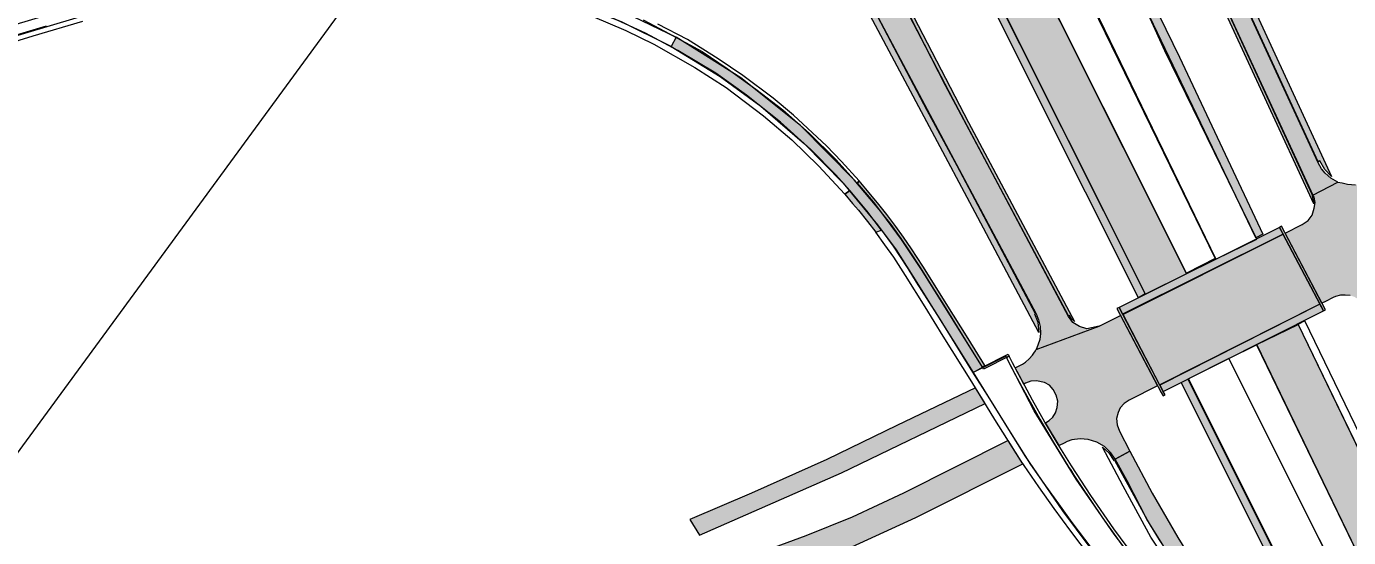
# Model space of a CAD drawing. Extents: x 2356431 to 2371438, y 6972864 to 6982525.
# Drawn here: x 2356634 to 2356711.9, y 6974577.2 to 6974607.4 of the extents above; entities that cross this region are included whole.
import ezdxf

# ---------------------------------------------------------------- set-up
doc = ezdxf.new("R2010")
doc.units = 0
doc.header["$LTSCALE"] = 5.6
for name, color, linetype, lineweight in [('1', 7, 'Continuous', 25), ('10', 7, 'Continuous', 13), ('11', 7, 'Continuous', 13), ('12', 7, 'Continuous', 13), ('13', 7, 'Continuous', 13), ('9', 7, 'Continuous', 13)]:
    doc.layers.add(name, color=color, linetype=linetype, lineweight=lineweight)

msp = doc.modelspace()

# ---------------------------------------------------------------- hatches: boundary and pattern name
at = {"layer": '1'}
for points in [[(2356684.34, 6974595.348), (2356683.47, 6974596.483), (2356682.471, 6974597.68), (2356682.188, 6974597.462), (2356682.632, 6974596.925), (2356682.98, 6974596.53), (2356683.511, 6974595.846), (2356684.001, 6974595.226)], [(2356689.277, 6974588.878), (2356690.279, 6974587.271), (2356690.44, 6974587.359), (2356689.444, 6974588.956), (2356688.147, 6974591.028), (2356687.505, 6974592.063), (2356686.772, 6974593.231), (2356686.117, 6974594.249), (2356685.636, 6974594.927), (2356685.18, 6974595.56), (2356684.656, 6974596.259), (2356684.181, 6974596.863), (2356683.527, 6974597.669), (2356683.022, 6974598.247), (2356682.902, 6974598.12), (2356683.262, 6974597.696), (2356683.846, 6974597.006), (2356684.409, 6974596.295), (2356684.884, 6974595.668), (2356685.482, 6974594.847), (2356685.971, 6974594.13), (2356686.626, 6974593.134), (2356687.319, 6974592), (2356688.01, 6974590.914)], [(2356690.286, 6974587.274), (2356691.8, 6974588.038), (2356691.873, 6974587.911), (2356690.356, 6974587.151)]]:
    msp.add_hatch(color=256, dxfattribs=at).paths.add_polyline_path(points)
at = {"layer": '10'}
for points in [[(2356706.398, 6974594.897), (2356700.137, 6974607.952), (2356697.275, 6974614.466), (2356688.836, 6974634.145), (2356689.343, 6974633.838), (2356693.06, 6974625.147), (2356696.599, 6974616.888), (2356699.494, 6974610.479), (2356701.898, 6974605.54), (2356706.813, 6974595.108)], [(2356709.802, 6974596.895), (2356704.039, 6974609.409), (2356697.245, 6974621.925), (2356691.446, 6974632.598), (2356691.785, 6974632.374), (2356699.578, 6974618.009), (2356704.274, 6974609.244), (2356709.69, 6974597.474)], [(2356699.895, 6974591.564), (2356686.303, 6974618.727), (2356682.243, 6974626.118), (2356682.321, 6974627.876), (2356682.661, 6974632.026), (2356683.646, 6974630.057), (2356702.31, 6974592.771)], [(2356710.845, 6974598.501), (2356710.468, 6974598.918), (2356710.156, 6974599.429), (2356710.057, 6974599.379), (2356696.223, 6974629.402), (2356696.812, 6974628.933)], [(2356699.48, 6974591.365), (2356693.247, 6974603.81), (2356688.757, 6974612.806), (2356684.627, 6974621.053), (2356682.174, 6974625.482), (2356682.242, 6974626.118), (2356685.477, 6974620.182), (2356687.57, 6974616.15), (2356699.869, 6974591.589)], [(2356695.708, 6974589.969), (2356695.543, 6974590.119), (2356695.413, 6974590.316), (2356695.366, 6974590.292), (2356688.118, 6974603.878), (2356685.612, 6974608.733), (2356684.318, 6974611.397), (2356684.225, 6974611.919), (2356686.494, 6974607.411), (2356689.471, 6974601.693)], [(2356693.62, 6974589.32), (2356690.016, 6974596.09), (2356687.169, 6974601.438), (2356683.682, 6974607.993), (2356683.498, 6974609.11), (2356687.022, 6974602.412), (2356688.776, 6974599.164), (2356693.404, 6974590.429), (2356693.358, 6974590.405), (2356693.561, 6974589.923)], [(2356724.31, 6974551.635), (2356706.455, 6974588.61), (2356708.886, 6974589.786), (2356727.732, 6974550.751)], [(2356719.816, 6974550.717), (2356701.993, 6974586.359), (2356702.42, 6974586.578), (2356720.208, 6974550.918)]]:
    msp.add_hatch(color=256, dxfattribs=at).paths.add_polyline_path(points)
at = {"layer": '11'}
msp.add_hatch(color=256, dxfattribs=at).paths.add_polyline_path([(2356724.636, 6974541.33), (2356724.048, 6974541.122), (2356721.861, 6974545.045), (2356720.305, 6974547.756), (2356718.477, 6974550.856), (2356716.609, 6974553.958), (2356715.496, 6974555.71), (2356714.64, 6974557.07), (2356701.705, 6974575.605), (2356700.718, 6974577.086), (2356699.982, 6974578.319), (2356698.816, 6974580.565), (2356698.107, 6974581.845), (2356698.981, 6974582.321), (2356700.291, 6974579.852), (2356701.796, 6974577.231), (2356702.82, 6974575.579), (2356709.979, 6974565.225), (2356712.499, 6974561.533), (2356714.359, 6974558.678), (2356715.628, 6974556.692), (2356717.484, 6974553.731), (2356719.43, 6974550.492), (2356722.521, 6974545.204)])
at = {"layer": '12'}
for points in [[(2356707.789, 6974595.507), (2356698.334, 6974590.786), (2356698.555, 6974590.383), (2356707.996, 6974595.112)], [(2356710.5, 6974590.645), (2356707.908, 6974595.57), (2356707.789, 6974595.507), (2356710.38, 6974590.584)], [(2356701.046, 6974585.635), (2356700.941, 6974585.834), (2356698.334, 6974590.786), (2356698.215, 6974590.723), (2356700.821, 6974585.774), (2356700.928, 6974585.577)], [(2356710.38, 6974590.584), (2356710.169, 6974590.987), (2356700.736, 6974586.232), (2356700.941, 6974585.834)]]:
    msp.add_hatch(color=256, dxfattribs=at).paths.add_polyline_path(points)
at = {"layer": '13'}
msp.add_hatch(color=256, dxfattribs=at).paths.add_polyline_path([(2356671.946, 6974606.16), (2356674.831, 6974604.399), (2356677.24, 6974602.644), (2356679.806, 6974600.433), (2356682.082, 6974598.107), (2356684.109, 6974595.663), (2356685.204, 6974594.19), (2356686.196, 6974592.641), (2356689.734, 6974586.963), (2356690.288, 6974587.268), (2356686.73, 6974592.974), (2356685.529, 6974594.789), (2356684.306, 6974596.45), (2356682.74, 6974598.317), (2356679.569, 6974601.507), (2356676.057, 6974604.317), (2356672.25, 6974606.711)])
at = {"layer": '9'}
for points in [[(2356709.744, 6974597.415), (2356711.23, 6974598.177), (2356710.815, 6974598.402), (2356710.479, 6974598.696), (2356710.264, 6974598.955), (2356710.06, 6974599.308), (2356696.157, 6974629.46), (2356694.401, 6974630.688), (2356700.08, 6974618.352), (2356699.529, 6974618.086), (2356702.493, 6974612.586), (2356704.248, 6974609.354), (2356704.538, 6974608.7)], [(2356685.468, 6974605.407), (2356693.445, 6974590.416), (2356693.599, 6974590.06), (2356693.689, 6974589.671), (2356693.711, 6974589.248), (2356693.663, 6974588.892), (2356693.56, 6974588.564), (2356693.449, 6974588.315), (2356697.157, 6974589.691), (2356696.43, 6974589.534), (2356696.015, 6974589.668), (2356695.61, 6974589.892), (2356695.361, 6974590.264), (2356688.559, 6974603.046), (2356685.761, 6974608.438), (2356682.662, 6974614.806), (2356683.255, 6974610.35), (2356683.497, 6974609.11)], [(2356710.291, 6974591.039), (2356708.117, 6974595.171), (2356709.123, 6974595.673), (2356709.468, 6974595.915), (2356709.71, 6974596.235), (2356709.836, 6974596.642), (2356709.884, 6974596.982), (2356709.827, 6974597.281), (2356709.744, 6974597.415), (2356711.23, 6974598.177), (2356711.47, 6974598.141), (2356711.798, 6974598.048), (2356712.258, 6974598.022), (2356712.693, 6974598.102), (2356713.002, 6974598.261), (2356713.109, 6974598.271), (2356713.586, 6974596.698), (2356713.202, 6974596.463), (2356712.957, 6974596.205), (2356712.806, 6974595.93), (2356712.679, 6974595.497), (2356712.684, 6974595.105), (2356712.821, 6974594.678), (2356713.057, 6974594.275), (2356713.431, 6974593.956), (2356713.912, 6974593.81), (2356714.306, 6974593.751), (2356714.576, 6974593.825), (2356714.681, 6974593.876), (2356715.864, 6974593.244), (2356715.614, 6974593.113), (2356715.297, 6974592.885), (2356715.058, 6974592.564), (2356714.799, 6974592.115), (2356714.684, 6974591.742), (2356714.642, 6974591.47), (2356714.632, 6974591.19), (2356714.605, 6974591.141), (2356712.993, 6974590.489), (2356712.688, 6974591.001), (2356712.499, 6974591.232), (2356712.194, 6974591.416), (2356711.942, 6974591.496), (2356711.652, 6974591.517), (2356711.377, 6974591.507), (2356711.08, 6974591.433), (2356710.953, 6974591.38), (2356710.494, 6974591.13)], [(2356700.748, 6974586.206), (2356698.554, 6974590.407), (2356707.992, 6974595.109), (2356710.165, 6974590.988)], [(2356698.107, 6974581.845), (2356697.859, 6974582.222), (2356697.47, 6974582.59), (2356697.023, 6974582.854), (2356696.517, 6974583.012), (2356696.055, 6974583.041), (2356695.559, 6974582.977), (2356695.282, 6974582.881), (2356695.109, 6974582.798), (2356694.801, 6974582.643), (2356694.005, 6974583.983), (2356694.223, 6974584.118), (2356694.436, 6974584.322), (2356694.598, 6974584.587), (2356694.701, 6974584.888), (2356694.728, 6974585.26), (2356694.636, 6974585.625), (2356694.463, 6974585.951), (2356694.247, 6974586.2), (2356693.937, 6974586.371), (2356693.47, 6974586.472), (2356693.137, 6974586.447), (2356692.831, 6974586.325), (2356692.725, 6974586.269), (2356692.213, 6974587.238), (2356692.422, 6974587.324), (2356692.651, 6974587.442), (2356692.821, 6974587.566), (2356693.05, 6974587.763), (2356693.232, 6974587.97), (2356693.321, 6974588.099), (2356693.407, 6974588.234), (2356693.449, 6974588.315), (2356697.157, 6974589.691), (2356698.428, 6974590.313), (2356700.611, 6974586.16), (2356698.94, 6974585.33), (2356698.647, 6974585.132), (2356698.402, 6974584.868), (2356698.278, 6974584.589), (2356698.196, 6974584.245), (2356698.219, 6974583.876), (2356698.355, 6974583.491), (2356698.972, 6974582.314)], [(2356673.62, 6974577.362), (2356681.991, 6974581.051), (2356690.452, 6974585.131), (2356689.878, 6974586.053), (2356685.239, 6974583.825), (2356681.127, 6974581.83), (2356676.695, 6974579.843), (2356673.059, 6974578.299)], [(2356675.248, 6974574.149), (2356678.189, 6974575.039), (2356681.657, 6974576.24), (2356686.368, 6974578.399), (2356692.671, 6974581.57), (2356691.81, 6974582.952), (2356685.64, 6974579.847), (2356682.609, 6974578.433), (2356679.879, 6974577.333), (2356678.018, 6974576.637), (2356675.267, 6974575.829), (2356674.473, 6974575.619)]]:
    msp.add_hatch(color=256, dxfattribs=at).paths.add_polyline_path(points)

# ---------------------------------------------------------------- linework, layer by layer
at = {"layer": '1', "lineweight": 13}
for points in [[(2356430.785, 6974443.876), (2356593.614, 6974682.372), (2356598.063, 6974893.324), (2356675.176, 6974911.84), (2356695.376, 6974666.854), (2356491.76, 6974388.684)], [(2356684.34, 6974595.348), (2356683.47, 6974596.483), (2356682.471, 6974597.68), (2356682.188, 6974597.462), (2356682.632, 6974596.925), (2356682.98, 6974596.53), (2356683.511, 6974595.846), (2356684.001, 6974595.226)], [(2356689.277, 6974588.878), (2356690.279, 6974587.271), (2356690.44, 6974587.359), (2356689.444, 6974588.956), (2356688.147, 6974591.028), (2356687.505, 6974592.063), (2356686.772, 6974593.231), (2356686.117, 6974594.249), (2356685.636, 6974594.927), (2356685.18, 6974595.56), (2356684.656, 6974596.259), (2356684.181, 6974596.863), (2356683.527, 6974597.669), (2356683.022, 6974598.247), (2356682.902, 6974598.12), (2356683.262, 6974597.696), (2356683.846, 6974597.006), (2356684.409, 6974596.295), (2356684.884, 6974595.668), (2356685.482, 6974594.847), (2356685.971, 6974594.13), (2356686.626, 6974593.134), (2356687.319, 6974592), (2356688.01, 6974590.914)], [(2356690.286, 6974587.274), (2356691.8, 6974588.038), (2356691.873, 6974587.911), (2356690.356, 6974587.151)]]:
    msp.add_lwpolyline(points, close=True, dxfattribs=at)
at = {"layer": '10'}
for points in [[(2356704.028, 6974593.63), (2356706.458, 6974594.806), (2356701.03, 6974605.907), (2356699.116, 6974610.169), (2356698.54, 6974610.072), (2356695.181, 6974616.842), (2356692.818, 6974621.495), (2356685.816, 6974635.825), (2356684.468, 6974636.511), (2356683.367, 6974637.051), (2356683.217, 6974636.149), (2356693.726, 6974614.926)], [(2356702.309, 6974592.816), (2356682.64, 6974632.113), (2356683.217, 6974636.15), (2356693.315, 6974615.689), (2356695.984, 6974610.143), (2356704.001, 6974593.683)], [(2356706.398, 6974594.897), (2356700.137, 6974607.952), (2356697.275, 6974614.466), (2356688.836, 6974634.145), (2356689.343, 6974633.838), (2356693.06, 6974625.147), (2356696.599, 6974616.888), (2356699.494, 6974610.479), (2356701.898, 6974605.54), (2356706.813, 6974595.108)], [(2356709.802, 6974596.895), (2356704.039, 6974609.409), (2356697.245, 6974621.925), (2356691.446, 6974632.598), (2356691.785, 6974632.374), (2356699.578, 6974618.009), (2356704.274, 6974609.244), (2356709.69, 6974597.474)], [(2356699.895, 6974591.564), (2356686.303, 6974618.727), (2356682.243, 6974626.118), (2356682.321, 6974627.876), (2356682.661, 6974632.026), (2356683.646, 6974630.057), (2356702.31, 6974592.771)], [(2356710.845, 6974598.501), (2356710.468, 6974598.918), (2356710.156, 6974599.429), (2356710.057, 6974599.379), (2356696.223, 6974629.402), (2356696.812, 6974628.933)], [(2356699.48, 6974591.365), (2356693.247, 6974603.81), (2356688.757, 6974612.806), (2356684.627, 6974621.053), (2356682.174, 6974625.482), (2356682.242, 6974626.118), (2356685.477, 6974620.182), (2356687.57, 6974616.15), (2356699.869, 6974591.589)], [(2356695.708, 6974589.969), (2356695.543, 6974590.119), (2356695.413, 6974590.316), (2356695.366, 6974590.292), (2356688.118, 6974603.878), (2356685.612, 6974608.733), (2356684.318, 6974611.397), (2356684.225, 6974611.919), (2356686.494, 6974607.411), (2356689.471, 6974601.693)], [(2356693.62, 6974589.32), (2356690.016, 6974596.09), (2356687.169, 6974601.438), (2356683.682, 6974607.993), (2356683.498, 6974609.11), (2356687.022, 6974602.412), (2356688.776, 6974599.164), (2356693.404, 6974590.429), (2356693.358, 6974590.405), (2356693.561, 6974589.923)], [(2356724.31, 6974551.635), (2356706.455, 6974588.61), (2356708.886, 6974589.786), (2356727.732, 6974550.751)], [(2356732.269, 6974541.478), (2356708.878, 6974589.81), (2356709.27, 6974590.011), (2356732.648, 6974541.673)], [(2356789.965, 6974417.684), (2356704.81, 6974587.783), (2356706.424, 6974588.582), (2356711.537, 6974578.044), (2356730.558, 6974538.682), (2356740.149, 6974519.644), (2356790.619, 6974418.644)], [(2356727.527, 6974542.395), (2356704.808, 6974587.781), (2356702.395, 6974586.567), (2356725.113, 6974541.187)], [(2356719.816, 6974550.717), (2356701.993, 6974586.359), (2356702.42, 6974586.578), (2356720.208, 6974550.918)]]:
    msp.add_lwpolyline(points, close=True, dxfattribs=at)
msp.add_lwpolyline([(2356701.63, 6974575.104), (2356700.217, 6974577.252), (2356698.575, 6974580.264), (2356697.354, 6974582.55), (2356697.739, 6974582.221), (2356698.039, 6974581.776), (2356698.077, 6974581.796), (2356700.116, 6974578.054), (2356701.25, 6974576.218)], dxfattribs=at)
at = {"layer": '11'}
msp.add_lwpolyline([(2356724.636, 6974541.33), (2356724.048, 6974541.122), (2356721.861, 6974545.045), (2356720.305, 6974547.756), (2356718.477, 6974550.856), (2356716.609, 6974553.958), (2356715.496, 6974555.71), (2356714.64, 6974557.07), (2356701.705, 6974575.605), (2356700.718, 6974577.086), (2356699.982, 6974578.319), (2356698.816, 6974580.565), (2356698.107, 6974581.845), (2356698.981, 6974582.321), (2356700.291, 6974579.852), (2356701.796, 6974577.231), (2356702.82, 6974575.579), (2356709.979, 6974565.225), (2356712.499, 6974561.533), (2356714.359, 6974558.678), (2356715.628, 6974556.692), (2356717.484, 6974553.731), (2356719.43, 6974550.492), (2356722.521, 6974545.204)], close=True, dxfattribs=at)
at = {"layer": '12'}
for points in [[(2356629.517, 6974605.305), (2356634.375, 6974606.793), (2356637.3, 6974607.656)], [(2356667.297, 6974607.966), (2356669.283, 6974607.106), (2356670.942, 6974606.297), (2356673.339, 6974604.939), (2356675.194, 6974603.75), (2356677.398, 6974602.079), (2356679.058, 6974600.662), (2356680.623, 6974599.143), (2356682.188, 6974597.462), (2356682.471, 6974597.68), (2356681.645, 6974598.601), (2356680.188, 6974600.094), (2356678.39, 6974601.709), (2356676.387, 6974603.302), (2356674.578, 6974604.595), (2356672.347, 6974605.931), (2356670.448, 6974606.945), (2356668.293, 6974607.939)], [(2356670.295, 6974607.748), (2356671.562, 6974607.078), (2356673.782, 6974605.869), (2356675.26, 6974604.867), (2356676.948, 6974603.652), (2356678.532, 6974602.444), (2356680.079, 6974601.057), (2356681.649, 6974599.512), (2356682.902, 6974598.12), (2356683.022, 6974598.247), (2356681.996, 6974599.39), (2356681.109, 6974600.316), (2356679.158, 6974602.125), (2356677.966, 6974603.114), (2356676.173, 6974604.455), (2356674.719, 6974605.45), (2356672.912, 6974606.583), (2356671.174, 6974607.479)], [(2356635.146, 6974607.364), (2356630.337, 6974605.926)], [(2356696.654, 6974576.076), (2356695.504, 6974577.597), (2356694.516, 6974578.945), (2356693.617, 6974580.221), (2356692.541, 6974581.786), (2356691.019, 6974584.188), (2356689.668, 6974586.396), (2356687.979, 6974589.091), (2356686.908, 6974590.824), (2356685.759, 6974592.676), (2356685.061, 6974593.744), (2356684.531, 6974594.484), (2356684, 6974595.225), (2356684.34, 6974595.348), (2356685.036, 6974594.403), (2356685.902, 6974593.086), (2356686.39, 6974592.275), (2356687.783, 6974590.089), (2356689.703, 6974586.981), (2356690.708, 6974585.409), (2356692.016, 6974583.285), (2356693.114, 6974581.532), (2356693.915, 6974580.412), (2356694.868, 6974579.073), (2356695.557, 6974578.117), (2356696.981, 6974576.225)], [(2356699.268, 6974576.064), (2356698.036, 6974577.747), (2356696.672, 6974579.711), (2356695.545, 6974581.445), (2356694.746, 6974582.714), (2356693.967, 6974584.037), (2356693.239, 6974585.325), (2356692.466, 6974586.755), (2356692.059, 6974587.526), (2356691.858, 6974587.916), (2356691.705, 6974587.829), (2356692.046, 6974587.168), (2356692.605, 6974586.104), (2356693.664, 6974584.205), (2356694.46, 6974582.871), (2356695.387, 6974581.359), (2356695.47, 6974581.228), (2356695.679, 6974580.899), (2356696.065, 6974580.306), (2356697.368, 6974578.387), (2356698.825, 6974576.333)]]:
    msp.add_lwpolyline(points, dxfattribs=at)
for points in [[(2356707.789, 6974595.507), (2356698.334, 6974590.786), (2356698.555, 6974590.383), (2356707.996, 6974595.112)], [(2356710.5, 6974590.645), (2356707.908, 6974595.57), (2356707.789, 6974595.507), (2356710.38, 6974590.584)], [(2356701.046, 6974585.635), (2356700.941, 6974585.834), (2356698.334, 6974590.786), (2356698.215, 6974590.723), (2356700.821, 6974585.774), (2356700.928, 6974585.577)], [(2356710.38, 6974590.584), (2356710.169, 6974590.987), (2356700.736, 6974586.232), (2356700.941, 6974585.834)]]:
    msp.add_lwpolyline(points, close=True, dxfattribs=at)
at = {"layer": '13'}
for points in [[(2356611.519, 6974600.921), (2356619.898, 6974604.394), (2356620.16, 6974603.523), (2356628.82, 6974606.124), (2356641.655, 6974609.98), (2356646.125, 6974611.045), (2356650.591, 6974611.58), (2356655.089, 6974611.606), (2356659.56, 6974611.123), (2356663.948, 6974610.137), (2356668.196, 6974608.66), (2356672.25, 6974606.711), (2356671.946, 6974606.16), (2356669.019, 6974607.62), (2356665.499, 6974608.996), (2356662.889, 6974609.772), (2356659.082, 6974610.562), (2356655.448, 6974610.955), (2356650.76, 6974610.96), (2356646.322, 6974610.44), (2356643.326, 6974609.793), (2356611.696, 6974600.316)], [(2356671.946, 6974606.16), (2356674.831, 6974604.399), (2356677.24, 6974602.644), (2356679.806, 6974600.433), (2356682.082, 6974598.107), (2356684.109, 6974595.663), (2356685.204, 6974594.19), (2356686.196, 6974592.641), (2356689.734, 6974586.963), (2356690.288, 6974587.268), (2356686.73, 6974592.974), (2356685.529, 6974594.789), (2356684.306, 6974596.45), (2356682.74, 6974598.317), (2356679.569, 6974601.507), (2356676.057, 6974604.317), (2356672.25, 6974606.711)]]:
    msp.add_lwpolyline(points, close=True, dxfattribs=at)
msp.add_lwpolyline([(2356700.891, 6974573.7), (2356698.049, 6974577.429), (2356695.81, 6974580.674), (2356693.338, 6974584.695), (2356692.251, 6974586.784), (2356691.659, 6974587.911), (2356689.734, 6974586.962), (2356692.784, 6974582.047), (2356695.009, 6974578.809), (2356696.557, 6974576.714)], dxfattribs=at)
at = {"layer": '9'}
for points in [[(2356709.744, 6974597.415), (2356711.23, 6974598.177), (2356710.815, 6974598.402), (2356710.479, 6974598.696), (2356710.264, 6974598.955), (2356710.06, 6974599.308), (2356696.157, 6974629.46), (2356694.401, 6974630.688), (2356700.08, 6974618.352), (2356699.529, 6974618.086), (2356702.493, 6974612.586), (2356704.248, 6974609.354), (2356704.538, 6974608.7)], [(2356685.468, 6974605.407), (2356693.445, 6974590.416), (2356693.599, 6974590.06), (2356693.689, 6974589.671), (2356693.711, 6974589.248), (2356693.663, 6974588.892), (2356693.56, 6974588.564), (2356693.449, 6974588.315), (2356697.157, 6974589.691), (2356696.43, 6974589.534), (2356696.015, 6974589.668), (2356695.61, 6974589.892), (2356695.361, 6974590.264), (2356688.559, 6974603.046), (2356685.761, 6974608.438), (2356682.662, 6974614.806), (2356683.255, 6974610.35), (2356683.497, 6974609.11)], [(2356700.748, 6974586.206), (2356698.554, 6974590.407), (2356707.992, 6974595.109), (2356710.165, 6974590.988)], [(2356698.107, 6974581.845), (2356697.859, 6974582.222), (2356697.47, 6974582.59), (2356697.023, 6974582.854), (2356696.517, 6974583.012), (2356696.055, 6974583.041), (2356695.559, 6974582.977), (2356695.282, 6974582.881), (2356695.109, 6974582.798), (2356694.801, 6974582.643), (2356694.005, 6974583.983), (2356694.223, 6974584.118), (2356694.436, 6974584.322), (2356694.598, 6974584.587), (2356694.701, 6974584.888), (2356694.728, 6974585.26), (2356694.636, 6974585.625), (2356694.463, 6974585.951), (2356694.247, 6974586.2), (2356693.937, 6974586.371), (2356693.47, 6974586.472), (2356693.137, 6974586.447), (2356692.831, 6974586.325), (2356692.725, 6974586.269), (2356692.213, 6974587.238), (2356692.422, 6974587.324), (2356692.651, 6974587.442), (2356692.821, 6974587.566), (2356693.05, 6974587.763), (2356693.232, 6974587.97), (2356693.321, 6974588.099), (2356693.407, 6974588.234), (2356693.449, 6974588.315), (2356697.157, 6974589.691), (2356698.428, 6974590.313), (2356700.611, 6974586.16), (2356698.94, 6974585.33), (2356698.647, 6974585.132), (2356698.402, 6974584.868), (2356698.278, 6974584.589), (2356698.196, 6974584.245), (2356698.219, 6974583.876), (2356698.355, 6974583.491), (2356698.972, 6974582.314)], [(2356673.62, 6974577.362), (2356681.991, 6974581.051), (2356690.452, 6974585.131), (2356689.878, 6974586.053), (2356685.239, 6974583.825), (2356681.127, 6974581.83), (2356676.695, 6974579.843), (2356673.059, 6974578.299)], [(2356675.248, 6974574.149), (2356678.189, 6974575.039), (2356681.657, 6974576.24), (2356686.368, 6974578.399), (2356692.671, 6974581.57), (2356691.81, 6974582.952), (2356685.64, 6974579.847), (2356682.609, 6974578.433), (2356679.879, 6974577.333), (2356678.018, 6974576.637), (2356675.267, 6974575.829), (2356674.473, 6974575.619)]]:
    msp.add_lwpolyline(points, close=True, dxfattribs=at)
msp.add_lwpolyline([(2356711.942, 6974591.496), (2356711.652, 6974591.517), (2356711.377, 6974591.507), (2356711.08, 6974591.433), (2356710.953, 6974591.38), (2356710.494, 6974591.13), (2356710.291, 6974591.039), (2356708.117, 6974595.171), (2356709.123, 6974595.673), (2356709.468, 6974595.915), (2356709.71, 6974596.235), (2356709.836, 6974596.642), (2356709.884, 6974596.982), (2356709.827, 6974597.281), (2356709.744, 6974597.415), (2356711.23, 6974598.177), (2356711.47, 6974598.141), (2356711.798, 6974598.048), (2356712.258, 6974598.022)], dxfattribs=at)

doc.saveas('drawing.dxf')
